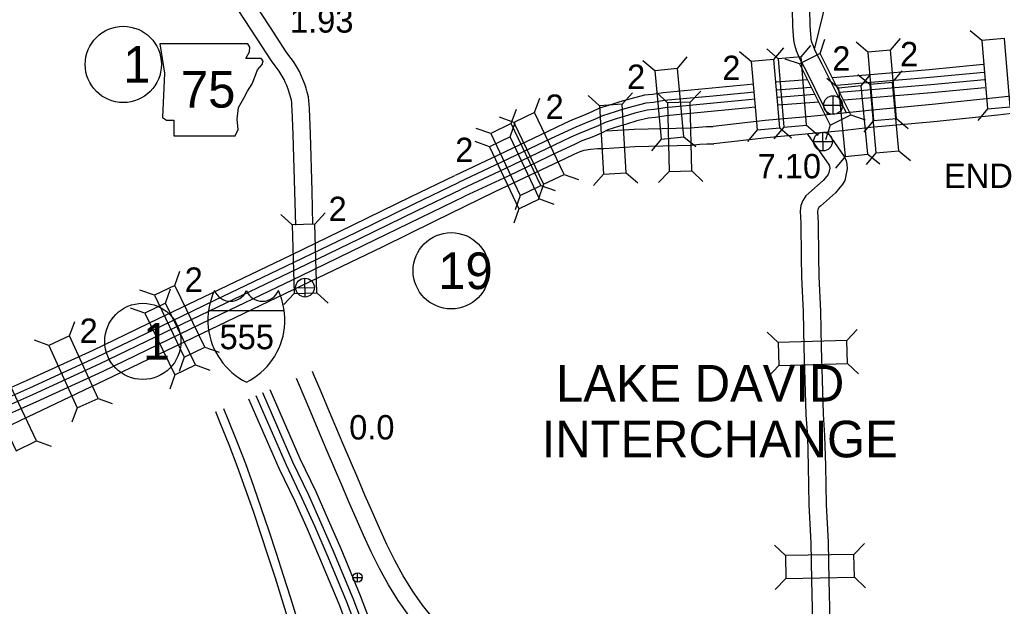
# Model space of a CAD drawing. Extents: x -939622 to -934222, y 1383701 to 1385301.
# Drawn here: x -935701 to -935650, y 1384361.5 to 1384392 of the extents above; entities that cross this region are included whole.
import ezdxf

# ---------------------------------------------------------------- set-up
doc = ezdxf.new("R2010")
doc.units = 0
for name, color, linetype in [('10', 7, 'Continuous'), ('15', 7, 'Continuous'), ('20', 7, 'Continuous'), ('23', 7, 'Continuous'), ('26', 7, 'Continuous'), ('27', 7, 'Continuous'), ('Level 10', 7, 'Continuous'), ('Level 15', 7, 'Continuous'), ('Level 19', 7, 'Continuous'), ('Level 20', 7, 'Continuous'), ('Level 21', 7, 'Continuous'), ('Level 25', 7, 'Continuous'), ('Level 26', 7, 'Continuous'), ('Level 27', 7, 'Continuous')]:
    doc.layers.add(name, color=color, linetype=linetype)

msp = doc.modelspace()

# ---------------------------------------------------------------- linework, layer by layer
at = {"layer": '10'}
for points in [[(-935679.528, 1384360.892), (-935680.091, 1384361.601), (-935680.612, 1384362.342), (-935681.094, 1384363.118), (-935681.54, 1384363.923), (-935681.948, 1384364.754), (-935682.337, 1384365.606), (-935682.719, 1384366.462), (-935683.09, 1384367.321), (-935683.462, 1384368.192), (-935683.838, 1384369.073), (-935684.217, 1384369.961), (-935684.599, 1384370.858), (-935684.983, 1384371.763), (-935685.368, 1384372.675), (-935685.758, 1384373.598), (-935685.817, 1384373.736)], [(-935680.813, 1384361.062), (-935681.363, 1384361.846), (-935681.87, 1384362.663), (-935682.338, 1384363.506), (-935682.761, 1384364.368), (-935683.158, 1384365.236), (-935683.543, 1384366.1), (-935683.917, 1384366.965), (-935684.29, 1384367.839), (-935684.666, 1384368.719), (-935685.045, 1384369.608), (-935685.427, 1384370.506), (-935685.811, 1384371.412), (-935686.197, 1384372.325), (-935686.587, 1384373.246), (-935686.645, 1384373.383)]]:
    msp.add_lwpolyline(points, dxfattribs=at)
at = {"layer": '15'}
for points in [[(-935688.411, 1384372.64), (-935686.844, 1384369.049), (-935686.017, 1384367.325), (-935685.372, 1384365.873), (-935684.728, 1384364.377), (-935683.716, 1384361.959), (-935682.658, 1384359.176), (-935681.902, 1384357.317), (-935681.168, 1384355.62), (-935680.481, 1384354.129), (-935680.022, 1384353.165), (-935679.45, 1384352.021), (-935678.924, 1384351.059), (-935678.345, 1384350.044), (-935677.721, 1384349.036), (-935675.033, 1384344.481)], [(-935688.033, 1384372.805), (-935686.469, 1384369.221), (-935685.643, 1384367.498), (-935684.994, 1384366.039), (-935684.348, 1384364.538), (-935683.333, 1384362.112), (-935682.275, 1384359.327), (-935681.521, 1384357.477), (-935680.792, 1384355.788), (-935680.107, 1384354.304), (-935679.652, 1384353.346), (-935679.085, 1384352.212), (-935678.564, 1384351.261), (-935677.99, 1384350.255), (-935677.371, 1384349.256), (-935674.659, 1384344.731)], [(-935689.133, 1384372.325), (-935687.56, 1384368.721), (-935686.732, 1384366.995), (-935686.094, 1384365.558), (-935685.453, 1384364.069), (-935684.447, 1384361.667), (-935683.391, 1384358.888), (-935682.628, 1384357.013), (-935681.887, 1384355.299), (-935681.194, 1384353.794), (-935680.73, 1384352.82), (-935680.148, 1384351.655), (-935679.612, 1384350.675), (-935679.022, 1384349.642), (-935678.387, 1384348.617), (-935675.408, 1384344.231)], [(-935688.754, 1384372.49), (-935687.185, 1384368.893), (-935686.358, 1384367.168), (-935685.716, 1384365.723), (-935685.073, 1384364.23), (-935684.064, 1384361.82), (-935683.007, 1384359.039), (-935682.248, 1384357.172), (-935681.511, 1384355.467), (-935680.82, 1384353.969), (-935680.359, 1384353.001), (-935679.783, 1384351.847), (-935679.252, 1384350.876), (-935678.667, 1384349.853), (-935678.038, 1384348.836), (-935675.033, 1384344.481)]]:
    msp.add_lwpolyline(points, dxfattribs=at)
at = {"layer": '20'}
msp.add_circle((-935694.631, 1384375.304), 1.98, dxfattribs=at)
at = {"layer": '23'}
msp.add_line((-935691.215, 1384376.911), (-935687.282, 1384376.911), dxfattribs=at)
for centre, radius, start, end in [((-935687.56, 1384376.399), 3.69, 155.2204, 185.7928), ((-935690.078, 1384378.285), 0.899, 202.1459, 337.3414), ((-935688.419, 1384378.285), 0.899, 202.6586, 337.8541), ((-935690.937, 1384376.399), 3.69, 354.2072, 24.7796), ((-935687.628, 1384376.43), 3.626, 186.3923, 243.4571), ((-935690.869, 1384376.43), 3.626, 296.5429, 353.6077)]:
    msp.add_arc(centre, radius, start, end, dxfattribs=at)
at = {"layer": '26'}
for p, q in [((-935683.717, 1384363.036), (-935683.229, 1384363.047)), ((-935683.467, 1384362.798), (-935683.479, 1384363.286))]:
    msp.add_line(p, q, dxfattribs=at)
msp.add_circle((-935683.473, 1384363.042), 0.244, dxfattribs=at)
at = {"layer": '27'}
for points in [[(-935690.85, 1384371.653), (-935690.622, 1384371.097), (-935690.162, 1384369.944), (-935689.722, 1384368.796), (-935689.305, 1384367.641), (-935688.902, 1384366.478), (-935688.506, 1384365.32), (-935688.127, 1384364.172), (-935687.761, 1384363.029), (-935687.408, 1384361.896), (-935687.056, 1384360.769), (-935686.709, 1384359.643), (-935686.365, 1384358.527), (-935686.031, 1384357.421), (-935685.728, 1384356.315), (-935685.469, 1384355.194)], [(-935690.434, 1384371.824), (-935690.205, 1384371.266), (-935689.742, 1384370.108), (-935689.3, 1384368.953), (-935688.881, 1384367.791), (-935688.477, 1384366.625), (-935688.079, 1384365.463), (-935687.699, 1384364.311), (-935687.332, 1384363.165), (-935686.978, 1384362.03), (-935686.626, 1384360.903), (-935686.279, 1384359.776), (-935685.935, 1384358.658), (-935685.599, 1384357.545), (-935685.292, 1384356.425), (-935685.031, 1384355.295)]]:
    msp.add_lwpolyline(points, dxfattribs=at)
at = {"layer": 'Level 10'}
for points in [[(-935659.032, 1384387.088), (-935659.237, 1384387.5), (-935660.121, 1384389.299), (-935660.481, 1384389.978), (-935660.653, 1384390.387), (-935660.7, 1384390.516), (-935660.75, 1384390.692), (-935660.782, 1384390.862), (-935660.795, 1384390.988), (-935660.817, 1384391.172), (-935660.845, 1384391.671), (-935660.889, 1384393.428), (-935660.915, 1384394.583)], [(-935658.077, 1384387.19), (-935658.431, 1384387.9), (-935659.32, 1384389.709), (-935659.667, 1384390.364), (-935659.815, 1384390.716), (-935659.844, 1384390.795), (-935659.873, 1384390.898), (-935659.891, 1384390.991), (-935659.9, 1384391.087), (-935659.92, 1384391.25), (-935659.945, 1384391.708), (-935659.989, 1384393.45), (-935660.016, 1384394.624)], [(-935685.83, 1384383.106), (-935685.913, 1384386.082), (-935685.967, 1384387.386), (-935685.98, 1384387.628), (-935685.998, 1384387.804), (-935686.025, 1384388.006), (-935686.084, 1384388.246), (-935686.146, 1384388.458), (-935686.217, 1384388.659), (-935686.314, 1384388.911), (-935686.396, 1384389.12), (-935686.49, 1384389.327), (-935686.612, 1384389.536), (-935686.804, 1384389.844), (-935687.035, 1384390.156), (-935687.207, 1384390.388), (-935687.961, 1384391.56), (-935689.071, 1384393.245)], [(-935686.73, 1384383.081), (-935686.812, 1384386.05), (-935686.866, 1384387.343), (-935686.878, 1384387.557), (-935686.892, 1384387.699), (-935686.911, 1384387.839), (-935686.953, 1384388.011), (-935687.003, 1384388.181), (-935687.062, 1384388.349), (-935687.153, 1384388.585), (-935687.225, 1384388.769), (-935687.291, 1384388.913), (-935687.383, 1384389.071), (-935687.548, 1384389.337), (-935687.759, 1384389.62), (-935687.948, 1384389.877), (-935688.715, 1384391.069), (-935689.97, 1384392.973)], [(-935660.079, 1384386.057), (-935658.963, 1384384.457), (-935658.943, 1384384.41), (-935658.937, 1384384.38), (-935658.93, 1384384.305)], [(-935659.038, 1384386.138), (-935658.173, 1384384.897), (-935658.078, 1384384.679), (-935658.044, 1384384.506), (-935658.023, 1384384.256)], [(-935658.93, 1384384.305), (-935658.989, 1384384.005), (-935659.013, 1384383.969), (-935659.082, 1384383.89), (-935659.28, 1384383.654), (-935660.009, 1384383.001), (-935660.168, 1384382.858), (-935660.337, 1384382.621), (-935660.438, 1384382.363), (-935660.469, 1384382.062), (-935660.435, 1384381.437), (-935660.41, 1384379.678), (-935660.402, 1384378.646), (-935660.308, 1384376.835), (-935660.27, 1384374.982), (-935660.217, 1384373.278), (-935660.177, 1384371.484), (-935660.095, 1384370.363), (-935660.044, 1384368.823), (-935660.013, 1384366.805), (-935659.914, 1384364.843), (-935659.878, 1384362.883), (-935659.818, 1384360.713)], [(-935658.023, 1384384.256), (-935658.14, 1384383.662), (-935658.292, 1384383.425), (-935658.4, 1384383.303), (-935658.632, 1384383.026), (-935659.407, 1384382.333), (-935659.491, 1384382.256), (-935659.54, 1384382.189), (-935659.555, 1384382.149), (-935659.566, 1384382.04), (-935659.535, 1384381.468), (-935659.511, 1384379.687), (-935659.502, 1384378.672), (-935659.409, 1384376.867), (-935659.371, 1384375.005), (-935659.317, 1384373.303), (-935659.278, 1384371.527), (-935659.196, 1384370.411), (-935659.145, 1384368.845), (-935659.114, 1384366.835), (-935659.015, 1384364.874), (-935658.978, 1384362.904), (-935658.919, 1384360.745)], [(-935686.686, 1384381.346), (-935686.73, 1384383.082)], [(-935685.787, 1384381.374), (-935685.83, 1384383.105)]]:
    msp.add_lwpolyline(points, dxfattribs=at)
at = {"layer": 'Level 15'}
for points in [[(-935648.211, 1384388.186), (-935650.298, 1384387.955), (-935653.613, 1384387.604), (-935656.894, 1384387.302), (-935658.378, 1384387.141), (-935659.911, 1384386.99), (-935662.294, 1384386.769), (-935664.987, 1384386.456)], [(-935648.136, 1384387.289), (-935650.201, 1384387.06), (-935653.525, 1384386.708), (-935656.805, 1384386.407), (-935658.285, 1384386.246), (-935659.826, 1384386.094), (-935662.201, 1384385.874), (-935664.946, 1384385.555)], [(-935670.508, 1384386.234), (-935669.09, 1384386.318), (-935666.192, 1384386.389), (-935665.756, 1384386.437), (-935665.332, 1384386.465), (-935664.987, 1384386.456)], [(-935676.324, 1384383.079), (-935672.686, 1384384.807), (-935672.214, 1384385.02), (-935672.053, 1384385.092), (-935671.904, 1384385.163), (-935671.701, 1384385.226), (-935671.579, 1384385.256), (-935671.483, 1384385.271), (-935671.362, 1384385.293), (-935671.001, 1384385.322), (-935670.679, 1384385.322), (-935669.053, 1384385.419), (-935666.132, 1384385.49), (-935665.678, 1384385.54), (-935665.313, 1384385.564), (-935664.946, 1384385.555)], [(-935719.804, 1384362.191), (-935716.517, 1384363.749), (-935714.36, 1384364.771), (-935709.966, 1384366.879), (-935704.275, 1384369.64), (-935700.213, 1384371.577), (-935696.598, 1384373.29), (-935692, 1384375.508), (-935688.069, 1384377.392), (-935682.175, 1384380.222), (-935679.467, 1384381.549), (-935676.32, 1384383.081)]]:
    msp.add_lwpolyline(points, dxfattribs=at)
at = {"layer": 'Level 19'}
for points in [[(-935650.964, 1384389.675), (-935653.755, 1384389.411), (-935657.038, 1384389.134), (-935658.794, 1384388.993)], [(-935650.93, 1384389.264), (-935653.718, 1384389.001), (-935657.005, 1384388.723), (-935658.557, 1384388.598)], [(-935665.033, 1384388.457), (-935667.586, 1384388.216), (-935668.15, 1384388.127), (-935668.562, 1384388.084), (-935669.264, 1384387.908), (-935669.841, 1384387.738), (-935670.208, 1384387.624), (-935670.898, 1384387.409), (-935671.294, 1384387.218), (-935671.736, 1384387.031), (-935672.292, 1384386.816), (-935672.714, 1384386.618), (-935673.583, 1384386.208), (-935676.16, 1384384.976), (-935678.403, 1384383.924)], [(-935662.897, 1384388.66), (-935663.226, 1384388.631), (-935665.034, 1384388.456)], [(-935660.108, 1384388.888), (-935661.694, 1384388.762)], [(-935659.914, 1384388.49), (-935661.66, 1384388.351)], [(-935650.894, 1384388.891), (-935653.685, 1384388.627), (-935656.974, 1384388.349), (-935658.42, 1384388.233)], [(-935650.873, 1384388.479), (-935653.648, 1384388.216), (-935656.94, 1384387.938), (-935658.189, 1384387.838)], [(-935664.994, 1384388.046), (-935667.535, 1384387.806), (-935668.097, 1384387.718), (-935668.49, 1384387.677), (-935669.155, 1384387.51), (-935669.722, 1384387.343), (-935670.085, 1384387.23), (-935670.746, 1384387.024), (-935671.124, 1384386.842), (-935671.582, 1384386.648), (-935672.13, 1384386.436), (-935672.539, 1384386.245), (-935673.406, 1384385.835), (-935675.983, 1384384.603), (-935678.227, 1384383.55)], [(-935662.878, 1384388.247), (-935663.188, 1384388.22), (-935664.995, 1384388.046)], [(-935659.714, 1384388.13), (-935661.627, 1384387.977)], [(-935664.959, 1384387.673), (-935667.488, 1384387.434), (-935668.048, 1384387.346), (-935668.425, 1384387.307), (-935669.057, 1384387.148), (-935669.613, 1384386.984), (-935669.974, 1384386.872), (-935670.608, 1384386.675), (-935670.969, 1384386.5), (-935671.441, 1384386.301), (-935671.983, 1384386.091), (-935672.379, 1384385.906), (-935673.245, 1384385.497), (-935675.823, 1384384.264), (-935678.068, 1384383.211)], [(-935662.822, 1384387.876), (-935663.154, 1384387.847), (-935664.959, 1384387.673)], [(-935662.816, 1384387.462), (-935663.116, 1384387.436), (-935664.919, 1384387.262)], [(-935659.506, 1384387.732), (-935661.589, 1384387.566)], [(-935664.92, 1384387.262), (-935667.437, 1384387.024), (-935667.994, 1384386.937), (-935668.353, 1384386.899), (-935668.948, 1384386.75), (-935669.494, 1384386.589), (-935669.852, 1384386.478), (-935670.456, 1384386.29), (-935670.799, 1384386.124), (-935671.286, 1384385.918), (-935671.821, 1384385.712), (-935672.203, 1384385.532), (-935673.068, 1384385.124), (-935675.646, 1384383.891), (-935677.893, 1384382.837)], [(-935713.635, 1384367.473), (-935710.919, 1384368.684), (-935705.211, 1384371.258), (-935700.672, 1384373.264), (-935697.209, 1384374.85), (-935693.813, 1384376.489), (-935691.069, 1384377.81), (-935686.945, 1384379.786), (-935683.699, 1384381.354), (-935680.712, 1384382.818), (-935678.407, 1384383.921)], [(-935713.459, 1384367.1), (-935710.75, 1384368.308), (-935705.043, 1384370.881), (-935700.503, 1384372.888), (-935697.034, 1384374.477), (-935693.634, 1384376.117), (-935690.891, 1384377.438), (-935686.766, 1384379.414), (-935683.518, 1384380.983), (-935680.532, 1384382.446), (-935678.229, 1384383.549)], [(-935713.309, 1384366.756), (-935710.597, 1384367.966), (-935704.89, 1384370.538), (-935700.349, 1384372.546), (-935696.874, 1384374.137), (-935693.471, 1384375.779), (-935690.728, 1384377.1), (-935686.603, 1384379.077), (-935683.354, 1384380.646), (-935680.368, 1384382.109), (-935678.067, 1384383.211)], [(-935713.132, 1384366.383), (-935710.428, 1384367.59), (-935704.722, 1384370.162), (-935700.18, 1384372.17), (-935696.699, 1384373.764), (-935693.292, 1384375.408), (-935690.55, 1384376.729), (-935686.424, 1384378.705), (-935683.174, 1384380.275), (-935680.188, 1384381.738), (-935677.889, 1384382.839)]]:
    msp.add_lwpolyline(points, dxfattribs=at)
at = {"layer": 'Level 20'}
for p, q in [((-935655.765, 1384390.428), (-935655.254, 1384391.033)), ((-935651.033, 1384390.927), (-935651.639, 1384391.438)), ((-935661.604, 1384389.982), (-935662.207, 1384390.496)), ((-935661.831, 1384389.941), (-935661.322, 1384390.548)), ((-935660.42, 1384390.076), (-935659.906, 1384390.679)), ((-935659.434, 1384390.25), (-935659.184, 1384391.001)), ((-935656.949, 1384390.328), (-935657.554, 1384390.839)), ((-935666.843, 1384389.473), (-935666.338, 1384390.083)), ((-935663.014, 1384389.836), (-935663.622, 1384390.345)), ((-935659.434, 1384390.25), (-935660.497, 1384389.718)), ((-935657.839, 1384387.062), (-935659.434, 1384390.25)), ((-935668.026, 1384389.361), (-935668.636, 1384389.866)), ((-935660.497, 1384389.718), (-935661.248, 1384389.968)), ((-935660.497, 1384389.718), (-935658.901, 1384386.531)), ((-935656.855, 1384388.644), (-935657.464, 1384389.15)), ((-935657.294, 1384388.574), (-935656.792, 1384389.187)), ((-935655.672, 1384388.752), (-935655.165, 1384389.361)), ((-935658.477, 1384388.458), (-935659.089, 1384388.96)), ((-935670.9, 1384387.545), (-935671.492, 1384388.071)), ((-935669.714, 1384387.615), (-935669.188, 1384388.207)), ((-935667.368, 1384387.693), (-935667.942, 1384388.239)), ((-935666.181, 1384387.722), (-935665.635, 1384388.295)), ((-935674.27, 1384387.19), (-935674.006, 1384387.936)), ((-935675.342, 1384386.677), (-935676.088, 1384386.941)), ((-935675.48, 1384386.611), (-935675.216, 1384387.358)), ((-935658.901, 1384386.531), (-935657.839, 1384387.062)), ((-935657.839, 1384387.062), (-935657.088, 1384386.812)), ((-935650.729, 1384387.376), (-935651.239, 1384386.771)), ((-935675.538, 1384385.923), (-935675.272, 1384386.669)), ((-935661.321, 1384386.429), (-935661.835, 1384385.826)), ((-935660.137, 1384386.524), (-935659.534, 1384386.01)), ((-935658.901, 1384386.531), (-935659.152, 1384385.779)), ((-935656.649, 1384386.776), (-935657.16, 1384386.171)), ((-935655.465, 1384386.876), (-935654.86, 1384386.366)), ((-935676.552, 1384386.098), (-935677.299, 1384386.362)), ((-935666.508, 1384385.925), (-935665.898, 1384385.42)), ((-935662.7, 1384386.286), (-935663.209, 1384385.679)), ((-935661.517, 1384386.391), (-935660.91, 1384385.882)), ((-935676.611, 1384385.413), (-935677.357, 1384385.679)), ((-935667.691, 1384385.813), (-935668.196, 1384385.203)), ((-935658.127, 1384384.911), (-935658.629, 1384384.299)), ((-935656.529, 1384385.095), (-935657.035, 1384384.486)), ((-935656.944, 1384385.028), (-935656.332, 1384384.525)), ((-935655.346, 1384385.203), (-935654.737, 1384384.697)), ((-935672.732, 1384383.974), (-935671.986, 1384383.711)), ((-935670.689, 1384383.987), (-935671.215, 1384383.395)), ((-935669.503, 1384384.057), (-935668.911, 1384383.532)), ((-935667.281, 1384384.13), (-935667.827, 1384383.556)), ((-935666.093, 1384384.159), (-935665.519, 1384383.613)), ((-935673.804, 1384383.462), (-935674.068, 1384382.715)), ((-935673.942, 1384383.396), (-935673.196, 1384383.132)), ((-935675.014, 1384382.883), (-935675.278, 1384382.136)), ((-935674.009, 1384382.704), (-935673.263, 1384382.438)), ((-935686.877, 1384381.358), (-935687.454, 1384381.9)), ((-935685.69, 1384381.395), (-935685.147, 1384381.972)), ((-935675.082, 1384382.194), (-935675.347, 1384381.448)), ((-935692.962, 1384378.211), (-935692.7, 1384378.958)), ((-935694.032, 1384377.695), (-935694.78, 1384377.957)), ((-935693.449, 1384377.287), (-935693.187, 1384378.035)), ((-935686.766, 1384377.795), (-935687.308, 1384377.218)), ((-935685.579, 1384377.832), (-935685.002, 1384377.29)), ((-935694.519, 1384376.771), (-935695.266, 1384377.032)), ((-935698.443, 1384375.585), (-935698.167, 1384376.327)), ((-935661.611, 1384375.236), (-935662.188, 1384375.778)), ((-935658.049, 1384375.348), (-935657.507, 1384375.925)), ((-935699.523, 1384375.09), (-935700.266, 1384375.366)), ((-935691.415, 1384375), (-935690.668, 1384374.738)), ((-935692.485, 1384374.484), (-935692.747, 1384373.737)), ((-935658.012, 1384374.161), (-935657.434, 1384373.618)), ((-935691.901, 1384374.077), (-935691.153, 1384373.816)), ((-935661.574, 1384374.049), (-935662.116, 1384373.471)), ((-935692.971, 1384373.561), (-935693.232, 1384372.813)), ((-935696.959, 1384372.344), (-935696.217, 1384372.068)), ((-935698.039, 1384371.85), (-935698.315, 1384371.107)), ((-935700.148, 1384370.133), (-935699.401, 1384369.868)), ((-935661.234, 1384364.174), (-935661.804, 1384364.723)), ((-935657.671, 1384364.239), (-935657.121, 1384364.81)), ((-935661.212, 1384362.986), (-935661.762, 1384362.416)), ((-935657.649, 1384363.051), (-935657.079, 1384362.502))]:
    msp.add_line(p, q, dxfattribs=at)
for points in [[(-935649.545, 1384387.478), (-935649.849, 1384391.029), (-935651.033, 1384390.927), (-935650.729, 1384387.376)], [(-935661.604, 1384389.982), (-935661.321, 1384386.429), (-935660.137, 1384386.524), (-935660.42, 1384390.076)], [(-935655.465, 1384386.876), (-935655.765, 1384390.428), (-935656.949, 1384390.328), (-935656.649, 1384386.776)], [(-935666.508, 1384385.925), (-935666.843, 1384389.473), (-935668.026, 1384389.361), (-935667.691, 1384385.813)], [(-935663.014, 1384389.836), (-935662.7, 1384386.286), (-935661.517, 1384386.391), (-935661.831, 1384389.941)], [(-935658.477, 1384388.458), (-935658.127, 1384384.911), (-935656.944, 1384385.028), (-935657.294, 1384388.574)], [(-935655.346, 1384385.203), (-935655.672, 1384388.752), (-935656.855, 1384388.644), (-935656.529, 1384385.095)], [(-935669.503, 1384384.057), (-935669.714, 1384387.615), (-935670.9, 1384387.545), (-935670.689, 1384383.987)], [(-935666.093, 1384384.159), (-935666.181, 1384387.722), (-935667.368, 1384387.693), (-935667.281, 1384384.13)], [(-935675.342, 1384386.677), (-935673.804, 1384383.462), (-935672.732, 1384383.974), (-935674.27, 1384387.19)], [(-935673.942, 1384383.396), (-935675.48, 1384386.611), (-935676.552, 1384386.098), (-935675.014, 1384382.883)], [(-935676.611, 1384385.413), (-935675.082, 1384382.194), (-935674.009, 1384382.704), (-935675.538, 1384385.923)], [(-935686.877, 1384381.358), (-935686.766, 1384377.795), (-935685.579, 1384377.832), (-935685.69, 1384381.395)], [(-935694.032, 1384377.695), (-935692.485, 1384374.484), (-935691.415, 1384375), (-935692.962, 1384378.211)], [(-935694.519, 1384376.771), (-935692.971, 1384373.561), (-935691.901, 1384374.077), (-935693.449, 1384377.287)], [(-935699.523, 1384375.09), (-935698.039, 1384371.85), (-935696.959, 1384372.344), (-935698.443, 1384375.585)], [(-935661.574, 1384374.049), (-935658.012, 1384374.161), (-935658.049, 1384375.348), (-935661.611, 1384375.236)], [(-935702.754, 1384372.839), (-935701.22, 1384369.622), (-935700.148, 1384370.133), (-935701.682, 1384373.35)], [(-935657.671, 1384364.239), (-935661.234, 1384364.174), (-935661.212, 1384362.986), (-935657.649, 1384363.051)]]:
    msp.add_lwpolyline(points, close=True, dxfattribs=at)
at = {"layer": 'Level 21'}
msp.add_line((-935657.373, 1384400.377), (-935659.714, 1384390.534), dxfattribs=at)
msp.add_lwpolyline([(-935693.738, 1384390.755), (-935693.51, 1384389.233), (-935693.611, 1384386.923), (-935693.408, 1384386.797), (-935693.027, 1384386.797), (-935693.027, 1384385.985), (-935689.83, 1384385.985), (-935689.678, 1384386.314), (-935689.728, 1384386.847), (-935689.652, 1384387.456), (-935689.373, 1384387.939), (-935689.196, 1384388.294), (-935688.942, 1384388.674), (-935688.79, 1384389.08), (-935688.663, 1384389.41), (-935688.434, 1384389.69), (-935688.383, 1384389.867), (-935688.485, 1384389.994), (-935689.272, 1384389.994), (-935689.094, 1384390.349), (-935689.069, 1384390.578), (-935689.174, 1384390.753)], close=True, dxfattribs=at)
at = {"layer": 'Level 26'}
for p, q in [((-935658.755, 1384387.087), (-935658.76, 1384388.063)), ((-935659.246, 1384387.572), (-935658.269, 1384387.578)), ((-935659.278, 1384385.192), (-935659.284, 1384386.169)), ((-935659.769, 1384385.678), (-935658.793, 1384385.683)), ((-935686.199, 1384377.605), (-935686.204, 1384378.582)), ((-935686.69, 1384378.091), (-935685.713, 1384378.097))]:
    msp.add_line(p, q, dxfattribs=at)
for centre in [(-935658.757, 1384387.575), (-935659.281, 1384385.681), (-935686.202, 1384378.094)]:
    msp.add_circle(centre, 0.488, dxfattribs=at)
at = {"layer": 'Level 27'}
for centre in [(-935695.645, 1384389.688), (-935678.605, 1384378.97)]:
    msp.add_circle(centre, 1.98, dxfattribs=at)

# ---------------------------------------------------------------- texts
at = {"layer": '20'}
for s, height, p in [('1', 1.901, (-935694.631, 1384374.353)), ('LAKE DAVID', 1.9008, (-935673.15, 1384372.177)), ('INTERCHANGE', 1.9008, (-935673.9, 1384369.279))]:
    msp.add_text(s, height=height, dxfattribs=at).set_placement(p)
at = {"layer": '23'}
msp.add_text('555', height=1.2672, dxfattribs=at).set_placement((-935690.643, 1384374.895))
at = {"layer": 'Level 20'}
for p in [(-935658.798, 1384389.358), (-935655.277, 1384389.588), (-935664.514, 1384388.873), (-935669.464, 1384388.414), (-935673.7, 1384386.857), (-935678.395, 1384384.612), (-935684.979, 1384381.55), (-935692.455, 1384377.875), (-935697.916, 1384375.221)]:
    msp.add_text('2', height=1.267, dxfattribs=at).set_placement(p)
at = {"layer": 'Level 21'}
msp.add_text('75', height=1.9008, dxfattribs=at).set_placement((-935692.648, 1384387.444))
at = {"layer": 'Level 25'}
for s, p in [('1.93', (-935686.981, 1384391.339)), ('7.10', (-935662.678, 1384383.772)), ('END', (-935652.991, 1384383.271)), ('0.0', (-935683.907, 1384370.207))]:
    msp.add_text(s, height=1.2672, dxfattribs=at).set_placement(p)
at = {"layer": 'Level 27'}
for s, height, p in [('1', 1.901, (-935695.645, 1384388.738)), ('19', 1.9008, (-935679.278, 1384378.019))]:
    msp.add_text(s, height=height, dxfattribs=at).set_placement(p)

doc.saveas('drawing.dxf')
